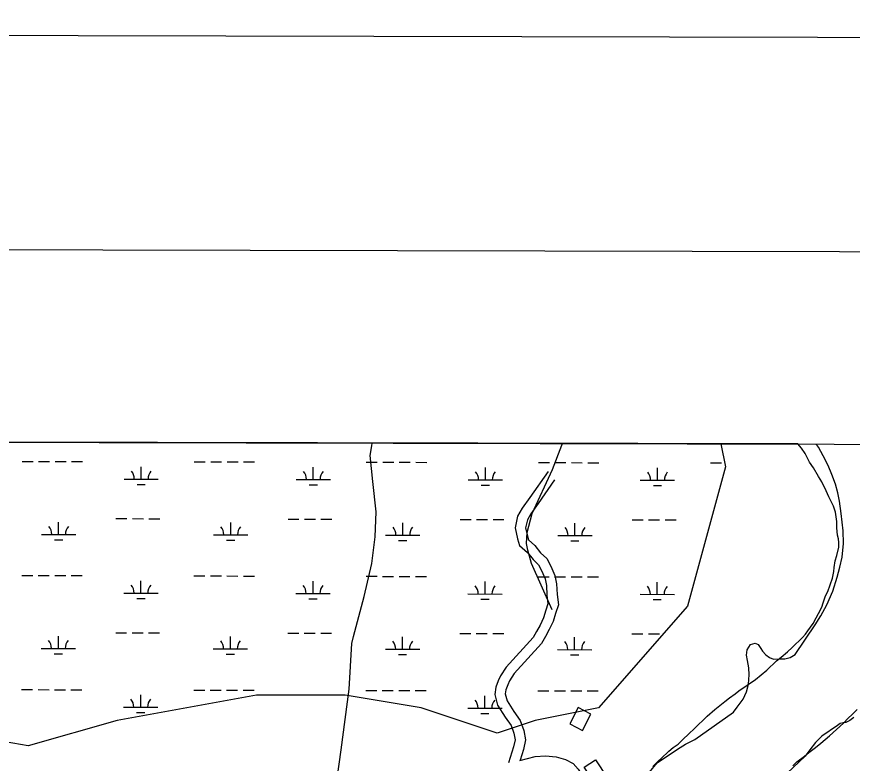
# Model space of a CAD drawing. Extents: x 3180038 to 3217926, y 922069 to 947485.
# Drawn here: x 3205085 to 3207522, y 944725 to 946902 of the extents above; entities that cross this region are included whole.
import ezdxf

# ---------------------------------------------------------------- set-up
doc = ezdxf.new("R2010")
doc.units = 0
for name, color, linetype in [('G-ANNO-NPLT', 7, 'Continuous'), ('V-ANNO-SYMB', 7, 'Continuous'), ('V-BLDG-OTLN', 7, 'Continuous'), ('V-GRID-FRAM', 7, 'Continuous'), ('V-ROAD-CNTR', 7, 'Continuous'), ('V-SITE-VEGE', 7, 'Continuous'), ('V-TOPO-SHOR', 7, 'Continuous'), ('V-WETL-SWMP', 7, 'Continuous')]:
    doc.layers.add(name, color=color, linetype=linetype)

msp = doc.modelspace()

# ---------------------------------------------------------------- linework, layer by layer
at = {"layer": 'G-ANNO-NPLT'}
msp.add_lwpolyline([(3180621.1, 922735.2), (3217287.7, 922652.6), (3217342.2, 946819.2), (3180675.6, 946901.8)], close=True, dxfattribs=at)
at = {"layer": 'V-ANNO-SYMB'}
msp.add_lwpolyline([(3183372.7, 923354.1), (3216455.8, 923279.5), (3216507.5, 946196), (3183424.3, 946270.6), (3183372.7, 923354.1)], dxfattribs=at)
at = {"layer": 'V-BLDG-OTLN'}
for points in [[(3206735, 944820.9), (3206759.6, 944868.7), (3206722.9, 944887.6), (3206698.3, 944839.8)], [(3206840.9, 944631.9), (3206738.5, 944565), (3206708.4, 944611), (3206778, 944656.5), (3206740.5, 944713.7), (3206773.3, 944735.2)]]:
    msp.add_lwpolyline(points, close=True, dxfattribs=at)
at = {"layer": 'V-GRID-FRAM'}
msp.add_lwpolyline([(3184312.7, 945707.9), (3215616.6, 945637.4), (3215583.5, 927448.1), (3184263.7, 927518.7), (3184312.7, 945707.9)], dxfattribs=at)
at = {"layer": 'V-ROAD-CNTR'}
for points in [[(3206013.5, 944631.9), (3206031.3, 944763.9), (3206055.1, 944941.6), (3206062.7, 945074.5), (3206067.8, 945095.1), (3206098.5, 945211.4), (3206120.8, 945307.1), (3206130.3, 945385.5), (3206133.9, 945458.5), (3206123.4, 945546.9), (3206116.1, 945622.5), (3206120.7, 945650.5), (3206122.4, 945658.8)], [(3206647.1, 945172.1), (3206586.5, 945307.6), (3206576.1, 945346.3), (3206571.9, 945365.9), (3206573.9, 945398.2), (3206589, 945453.8), (3206648.1, 945581.9), (3206675.1, 945652.6)], [(3206675.1, 945652.6), (3206677, 945657.5)], [(3206635, 945576.2), (3206581.4, 945500.1), (3206559.7, 945469), (3206546.2, 945446), (3206539, 945411.1), (3206545.5, 945379.8), (3206551.8, 945360), (3206574.8, 945339.7), (3206591, 945319), (3206607.1, 945303.5), (3206615.7, 945286.7), (3206626, 945262.8), (3206630.2, 945243.7), (3206631.8, 945215), (3206634.7, 945190), (3206628.5, 945171.4), (3206621.4, 945149.6), (3206611.5, 945128.1), (3206601.4, 945108.8), (3206591.8, 945091.9), (3206512.6, 945005.7), (3206495.8, 944979.6), (3206489.8, 944965.1), (3206482.3, 944946.6), (3206479.4, 944925.9), (3206487.9, 944894.5), (3206510.2, 944859.5), (3206527.1, 944835.4), (3206535.4, 944812.6), (3206538.9, 944793.5), (3206534.6, 944772.9), (3206519.4, 944726.3)], [(3206654, 945551.1), (3206605.9, 945482.9), (3206585, 945452.8), (3206574.6, 945435.1), (3206569.6, 945411.1), (3206574.5, 945387.4), (3206577.9, 945377), (3206596.7, 945360.4), (3206613.3, 945339.1), (3206631.5, 945321.7), (3206642.9, 945299.4), (3206654.6, 945272.1), (3206660, 945247.8), (3206661.7, 945217.6), (3206665.3, 945186.8), (3206657, 945162), (3206649.4, 945138.6), (3206638.4, 945114.9), (3206627.8, 945094.4), (3206616.1, 945074.1), (3206536.4, 944987.3), (3206522.5, 944965.7), (3206517.6, 944953.7), (3206511.5, 944938.8), (3206509.9, 944927.9), (3206515.7, 944906.8), (3206535.2, 944876.2), (3206554, 944849.3), (3206564.4, 944820.6), (3206569.5, 944793.1), (3206563.6, 944765.1), (3206553.4, 944733.8)], [(3206552.9, 944732.9), (3206596.9, 944744.4), (3206627.1, 944746.6), (3206658.2, 944743.5), (3206685.6, 944736.4), (3206708.3, 944724.2), (3206722.7, 944708.3), (3206734.6, 944690.8), (3206741.7, 944667.7), (3206740.9, 944646.6), (3206734.6, 944627.9), (3206716.1, 944616.2), (3206706.7, 944613), (3206681.4, 944605), (3206653.9, 944601.5), (3206623.9, 944604.4), (3206579.7, 944620.1), (3206520.3, 944644.9), (3206478, 944661.5), (3206462, 944670.5)]]:
    msp.add_lwpolyline(points, dxfattribs=at)
at = {"layer": 'V-SITE-VEGE'}
for p, q in [((3207363.5, 945656), (3203822.7, 945663.9)), ((3207374.2, 945643.8), (3207363.5, 945656)), ((3207384.3, 945628.5), (3207374.2, 945643.8)), ((3207397.2, 945603.2), (3207384.3, 945628.5)), ((3207408.7, 945586.5), (3207397.2, 945603.2)), ((3207423.7, 945561.1), (3207408.7, 945586.5)), ((3207433, 945545.8), (3207423.7, 945561.1)), ((3207445.9, 945519.7), (3207433, 945545.8)), ((3207453.8, 945502.3), (3207445.9, 945519.7)), ((3207467.4, 945474.8), (3207453.8, 945502.3)), ((3207473.1, 945457.4), (3207467.4, 945474.8)), ((3207477.3, 945429.9), (3207473.1, 945457.4)), ((3207477.2, 945411.1), (3207477.3, 945429.9)), ((3207479.3, 945390.1), (3207477.2, 945411.1)), ((3207482.1, 945379.2), (3207479.3, 945390.1)), ((3207482.8, 945368.3), (3207482.1, 945379.2)), ((3207482.7, 945355.3), (3207482.8, 945368.3)), ((3207477.5, 945330.8), (3207482.7, 945355.3)), ((3207472.4, 945314.9), (3207477.5, 945330.8)), ((3207468.6, 945284.5), (3207469.4, 945296.1)), ((3207469.4, 945296.1), (3207472.4, 945314.9)), ((3207464.9, 945265), (3207468.6, 945284.5)), ((3207450.9, 945226), (3207464.9, 945265)), ((3207444.4, 945213), (3207450.9, 945226)), ((3207437, 945192.8), (3207444.4, 945213)), ((3207423.8, 945161.8), (3207433.3, 945180.5)), ((3207433.3, 945180.5), (3207437, 945192.8)), ((3207408.5, 945132.2), (3207417.3, 945149.5)), ((3207417.3, 945149.5), (3207423.8, 945161.8)), ((3207392.5, 945111.3), (3207408.5, 945132.2)), ((3207376.5, 945091.8), (3207385.9, 945101.9)), ((3207385.9, 945101.9), (3207392.5, 945111.3)), ((3207346.7, 945062.3), (3207376.5, 945091.8)), ((3207314.7, 945034.3), (3207332.9, 945050.1)), ((3207332.9, 945050.1), (3207346.7, 945062.3)), ((3207301.6, 945024.2), (3207314.7, 945034.3)), ((3207273.3, 944996.9), (3207301.6, 945024.2)), ((3207239.8, 944969.6), (3207273.3, 944996.9)), ((3207191.2, 944935.8), (3207239.8, 944969.6)), ((3207163.6, 944915.7), (3207181, 944927.9)), ((3207181, 944927.9), (3207191.2, 944935.8)), ((3207121.5, 944881.9), (3207150.5, 944905.6)), ((3207150.5, 944905.6), (3207163.6, 944915.7)), ((3207099, 944862.5), (3207121.5, 944881.9)), ((3207522.2, 944866.8), (3207536.7, 944882)), ((3207061.2, 944825.1), (3207099, 944862.5)), ((3207496.7, 944842.4), (3207510.5, 944856.8)), ((3207510.5, 944856.8), (3207522.2, 944866.8)), ((3207455.3, 944805), (3207496.7, 944842.4)), ((3207027, 944793.4), (3207046.6, 944812.1)), ((3207046.6, 944812.1), (3207061.2, 944825.1)), ((3207013.9, 944781.2), (3207027, 944793.4)), ((3207415.3, 944771.2), (3207430.6, 944783.4)), ((3207430.6, 944783.4), (3207455.3, 944805)), ((3206964.5, 944738.8), (3206987, 944760.3)), ((3206987, 944760.3), (3207000.1, 944771.1)), ((3207000.1, 944771.1), (3207013.9, 944781.2)), ((3207395, 944756.1), (3207415.3, 944771.2)), ((3206940.5, 944715.7), (3206958, 944733)), ((3206958, 944733), (3206964.5, 944738.8)), ((3207360.9, 944729.5), (3207382.7, 944746)), ((3207382.7, 944746), (3207395, 944756.1)), ((3207348.5, 944717.3), (3207360.9, 944729.5))]:
    msp.add_line(p, q, dxfattribs=at)
at = {"layer": 'V-TOPO-SHOR'}
for points in [[(3206930.4, 944699.1), (3206953.4, 944726.5), (3207012.1, 944766.4), (3207036.2, 944780.4), (3207063.2, 944794.7), (3207175.7, 944874.1), (3207186.5, 944888.8), (3207204.4, 944912.1), (3207213.8, 944933.5), (3207219.1, 944955.9), (3207221.5, 944982.5), (3207220.5, 945003.6), (3207216.9, 945024.5), (3207213.3, 945039.9), (3207215.4, 945056.1), (3207225.4, 945071.5), (3207238.8, 945075.2), (3207247.7, 945071), (3207255.8, 945059.3), (3207260.5, 945051.6), (3207269.9, 945041), (3207280.7, 945033.7), (3207292.6, 945028.8), (3207311.6, 945029.5), (3207325.5, 945029.5), (3207340.9, 945033.9), (3207356, 945042.7), (3207414, 945128.9), (3207430.6, 945155.4), (3207448.4, 945187.1), (3207465.5, 945227), (3207478, 945267.5), (3207486.2, 945296.8), (3207492.5, 945326.5), (3207496.8, 945366), (3207495.7, 945402.5), (3207490.2, 945453.8), (3207484.6, 945488.9), (3207480.3, 945513.9), (3207473.4, 945538.8), (3207462.6, 945566.9), (3207451.9, 945593), (3207437.6, 945621.5), (3207423.8, 945646.6)], [(3207420.4, 945650.8), (3207416.3, 945655.8)], [(3207423.8, 945646.6), (3207420.4, 945650.8)], [(3207526.7, 944858.5), (3207515.2, 944849.5), (3207502.9, 944844.1), (3207495.4, 944842.8), (3207486.4, 944840.9), (3207478.6, 944835.4), (3207433.1, 944804.3), (3207414.6, 944785.7), (3207397.9, 944764.6), (3207384.7, 944746), (3207228, 944598.3)]]:
    msp.add_lwpolyline(points, dxfattribs=at)
at = {"layer": 'V-WETL-SWMP'}
for p, q in [((3204080, 945663.4), (3207138.7, 945656.5)), ((3207138.7, 945656.5), (3207152.1, 945589.6)), ((3205101.1, 945605.2), (3205133.1, 945605.1)), ((3205149.1, 945605.1), (3205181.1, 945605)), ((3205197.1, 945605), (3205229.1, 945604.9)), ((3205245.1, 945604.9), (3205277.1, 945604.8)), ((3205448.3, 945553.7), (3205448.4, 945589.7)), ((3205603, 945604), (3205635, 945604)), ((3205651, 945603.9), (3205683, 945603.9)), ((3205699, 945603.8), (3205731, 945603.8)), ((3205747, 945603.7), (3205779, 945603.6)), ((3205950.2, 945552.5), (3205950.3, 945588.5)), ((3206104.9, 945602.9), (3206136.9, 945602.8)), ((3206152.9, 945602.8), (3206184.9, 945602.7)), ((3206200.9, 945602.7), (3206232.9, 945602.6)), ((3206248.9, 945602.6), (3206280.9, 945602.5)), ((3206452.1, 945551.4), (3206452.2, 945587.4)), ((3206606.8, 945601.8), (3206638.8, 945601.7)), ((3206654.8, 945601.7), (3206686.8, 945601.6)), ((3206702.8, 945601.6), (3206734.8, 945601.5)), ((3206750.8, 945601.5), (3206782.8, 945601.4)), ((3206954, 945550.3), (3206954.1, 945586.3)), ((3207152.1, 945589.6), (3207041.2, 945182.9)), ((3207108.7, 945600.7), (3207140.7, 945600.6)), ((3205398.3, 945553.8), (3205498.3, 945553.5)), ((3205436.3, 945538.2), (3205460.3, 945538.2)), ((3205900.2, 945552.6), (3206000.2, 945552.4)), ((3205938.2, 945537.1), (3205962.2, 945537.1)), ((3206402.1, 945551.5), (3206502.1, 945551.3)), ((3206904, 945550.4), (3207004, 945550.1)), ((3206440.1, 945536), (3206464.1, 945535.9)), ((3206942, 945534.9), (3206966, 945534.8)), ((3205207.5, 945392.3), (3205207.5, 945428.3)), ((3205374.6, 945438.4), (3205406.6, 945438.3)), ((3205422.6, 945438.3), (3205454.6, 945438.2)), ((3205470.6, 945438.2), (3205502.6, 945438.1)), ((3205709.4, 945391.2), (3205709.4, 945427.2)), ((3205876.5, 945437.3), (3205908.5, 945437.2)), ((3205924.5, 945437.1), (3205956.5, 945437.1)), ((3205972.5, 945437), (3206004.5, 945437)), ((3206211.3, 945390.1), (3206211.4, 945426.1)), ((3206378.4, 945436.1), (3206410.4, 945436.1)), ((3206426.4, 945436), (3206458.4, 945435.9)), ((3206474.4, 945435.9), (3206506.4, 945435.8)), ((3206713.2, 945388.9), (3206713.3, 945424.9)), ((3206880.3, 945435), (3206912.3, 945434.9)), ((3206928.3, 945434.9), (3206960.3, 945434.8)), ((3206976.3, 945434.8), (3207008.3, 945434.7)), ((3205157.5, 945392.4), (3205257.5, 945392.2)), ((3205659.4, 945391.3), (3205759.4, 945391.1)), ((3205195.4, 945376.9), (3205219.4, 945376.9)), ((3205697.3, 945375.8), (3205721.3, 945375.7)), ((3206161.3, 945390.2), (3206261.3, 945390)), ((3206199.2, 945374.7), (3206223.2, 945374.6)), ((3206663.2, 945389.1), (3206763.2, 945388.8)), ((3206701.1, 945373.5), (3206725.1, 945373.5)), ((3205100.3, 945272.5), (3205132.3, 945272.4)), ((3205148.3, 945272.4), (3205180.3, 945272.3)), ((3205196.3, 945272.3), (3205228.3, 945272.2)), ((3205244.3, 945272.2), (3205276.3, 945272.1)), ((3205602.3, 945271.4), (3205634.3, 945271.3)), ((3205650.3, 945271.3), (3205682.3, 945271.2)), ((3205698.3, 945271.2), (3205730.3, 945271.1)), ((3205746.3, 945271), (3205778.3, 945271)), ((3206104.2, 945270.2), (3206136.2, 945270.2)), ((3206152.2, 945270.1), (3206184.2, 945270.1)), ((3206200.2, 945270), (3206232.2, 945270)), ((3206248.2, 945269.9), (3206280.2, 945269.8)), ((3206606.1, 945269.1), (3206638.1, 945269)), ((3206654.1, 945269), (3206686.1, 945268.9)), ((3206702.1, 945268.9), (3206734.1, 945268.8)), ((3205447.5, 945221), (3205447.6, 945257)), ((3205949.5, 945219.8), (3205949.5, 945255.8)), ((3206451.4, 945218.7), (3206451.4, 945254.7)), ((3206750.1, 945268.8), (3206782.1, 945268.7)), ((3206953.3, 945217.6), (3206953.3, 945253.6)), ((3205397.5, 945221.1), (3205497.5, 945220.9)), ((3205435.5, 945205.6), (3205459.5, 945205.5)), ((3205899.5, 945220), (3205999.5, 945219.7)), ((3205937.4, 945204.4), (3205961.4, 945204.4)), ((3206401.4, 945218.8), (3206501.4, 945218.6)), ((3206439.3, 945203.3), (3206463.3, 945203.3)), ((3206903.3, 945217.7), (3207003.3, 945217.5)), ((3206941.2, 945202.2), (3206965.2, 945202.1)), ((3207041.2, 945182.9), (3206782.4, 944887)), ((3205373.9, 945105.7), (3205405.9, 945105.6)), ((3205421.9, 945105.6), (3205453.9, 945105.5)), ((3205469.9, 945105.5), (3205501.9, 945105.4)), ((3205875.8, 945104.6), (3205907.8, 945104.5)), ((3205923.8, 945104.5), (3205955.8, 945104.4)), ((3205971.8, 945104.4), (3206003.8, 945104.3)), ((3206377.7, 945103.4), (3206409.7, 945103.4)), ((3206425.7, 945103.3), (3206457.7, 945103.3)), ((3206473.7, 945103.2), (3206505.7, 945103.2)), ((3206879.6, 945102.3), (3206911.6, 945102.2)), ((3206927.6, 945102.2), (3206959.6, 945102.1)), ((3205206.7, 945059.7), (3205206.8, 945095.7)), ((3205708.6, 945058.5), (3205708.7, 945094.5)), ((3206210.5, 945057.4), (3206210.6, 945093.4)), ((3206712.4, 945056.3), (3206712.5, 945092.3)), ((3205156.7, 945059.8), (3205256.7, 945059.5)), ((3205658.6, 945058.6), (3205758.6, 945058.4)), ((3206160.5, 945057.5), (3206260.5, 945057.3)), ((3206662.4, 945056.4), (3206762.4, 945056.2)), ((3205194.7, 945044.3), (3205218.7, 945044.2)), ((3205696.6, 945043.1), (3205720.6, 945043.1)), ((3206198.5, 945042), (3206222.5, 945041.9)), ((3206700.4, 945040.9), (3206724.4, 945040.8)), ((3205099.6, 944939.8), (3205131.6, 944939.8)), ((3205147.6, 944939.7), (3205179.6, 944939.6)), ((3205195.6, 944939.6), (3205227.6, 944939.5)), ((3205243.6, 944939.5), (3205275.6, 944939.4)), ((3205601.5, 944938.7), (3205633.5, 944938.6)), ((3205649.5, 944938.6), (3205681.5, 944938.5)), ((3205697.5, 944938.5), (3205729.5, 944938.4)), ((3205745.5, 944938.4), (3205777.5, 944938.3)), ((3206103.4, 944937.6), (3206135.4, 944937.5)), ((3206151.4, 944937.5), (3206183.4, 944937.4)), ((3206199.4, 944937.3), (3206231.4, 944937.3)), ((3206247.4, 944937.2), (3206279.4, 944937.2)), ((3206605.3, 944936.4), (3206637.3, 944936.4)), ((3206653.3, 944936.3), (3206685.3, 944936.3)), ((3206701.3, 944936.2), (3206733.3, 944936.1)), ((3206749.3, 944936.1), (3206781.3, 944936)), ((3205784.4, 944924), (3205377.8, 944850)), ((3205446.8, 944888.3), (3205446.9, 944924.3)), ((3206043.2, 944924), (3205784.4, 944924)), ((3206265, 944887), (3206043.2, 944924)), ((3206450.6, 944886), (3206450.7, 944922)), ((3205396.8, 944888.4), (3205496.8, 944888.2)), ((3206486.7, 944813.1), (3206265, 944887)), ((3206400.6, 944886.2), (3206500.6, 944885.9)), ((3206782.4, 944887), (3206597.6, 944850)), ((3205434.8, 944872.9), (3205458.8, 944872.8)), ((3206438.6, 944870.6), (3206462.6, 944870.6)), ((3205377.8, 944850), (3205119.1, 944776.1)), ((3206597.6, 944850), (3206486.7, 944813.1)), ((3205119.1, 944776.1), (3204897.3, 944813.1))]:
    msp.add_line(p, q, dxfattribs=at)
for centre, start, end in [((3205393.1, 945554.3), 359.099, 40.6427), ((3205503.5, 945554), 139.099, 180.6427), ((3205895, 945553.1), 359.099, 40.6427), ((3206005.4, 945552.9), 139.099, 180.6427), ((3206396.9, 945552), 359.099, 40.6427), ((3206507.4, 945551.7), 139.099, 180.6427), ((3206898.8, 945550.9), 359.099, 40.6427), ((3207009.3, 945550.6), 139.099, 180.6427), ((3205152.2, 945392.9), 359.099, 40.6427), ((3205262.7, 945392.7), 139.099, 180.6427), ((3205654.1, 945391.8), 359.099, 40.6427), ((3205764.6, 945391.6), 139.099, 180.6427), ((3206156, 945390.7), 359.099, 40.6427), ((3206266.5, 945390.4), 139.099, 180.6427), ((3206657.9, 945389.5), 359.099, 40.6427), ((3206768.4, 945389.3), 139.099, 180.6427), ((3205392.3, 945221.6), 359.099, 40.6427), ((3205502.8, 945221.3), 139.099, 180.6427), ((3205894.2, 945220.4), 359.099, 40.6427), ((3206004.7, 945220.2), 139.099, 180.6427), ((3206396.1, 945219.3), 359.099, 40.6427), ((3206506.6, 945219.1), 139.099, 180.6427), ((3206898, 945218.2), 359.099, 40.6427), ((3207008.5, 945217.9), 139.099, 180.6427), ((3205151.5, 945060.3), 359.099, 40.6427), ((3205262, 945060), 139.099, 180.6427), ((3205653.4, 945059.1), 359.099, 40.6427), ((3205763.9, 945058.9), 139.099, 180.6427), ((3206155.3, 945058), 359.099, 40.6427), ((3206265.8, 945057.7), 139.099, 180.6427), ((3206657.2, 945056.9), 359.099, 40.6427), ((3206767.7, 945056.6), 139.099, 180.6427), ((3205391.6, 944888.9), 359.099, 40.6427), ((3205502, 944888.7), 139.099, 180.6427), ((3206395.4, 944886.6), 359.099, 40.6427), ((3206505.9, 944886.4), 139.099, 180.6427)]:
    msp.add_arc(centre, 35.2, start, end, dxfattribs=at)

doc.saveas('drawing.dxf')
